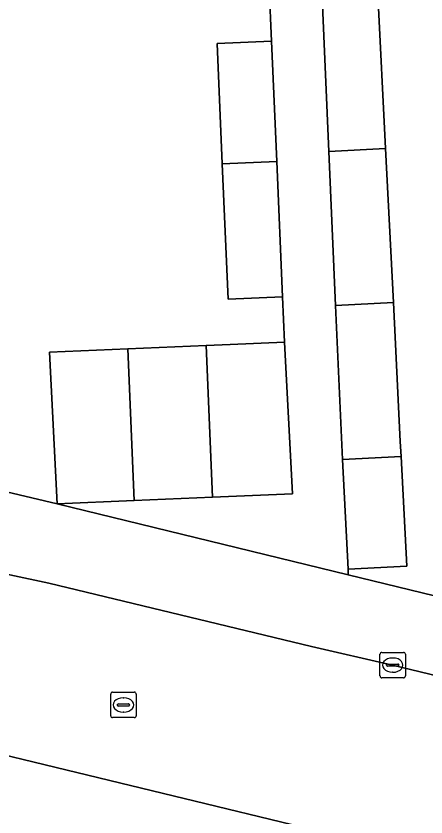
# Model space of a CAD drawing. Extents: x 161084 to 161928, y 385354 to 386522.
# Drawn here: x 161285.53 to 161301.64, y 385868.26 to 385899.73 of the extents above; entities that cross this region are included whole.
import ezdxf

# ---------------------------------------------------------------- set-up
doc = ezdxf.new("R2010")
doc.units = 0
for name, color, linetype in [('IMGEO_Erf', 7, 'Continuous'), ('IMGEO_Kolk', 7, 'Continuous'), ('IMGEO_Pand', 7, 'Continuous'), ('IMGEO_Rijbaan_lokaal_open', 7, 'Continuous'), ('IMGEO_Rioolput', 7, 'Continuous'), ('IMGEO_Voetpad_open', 7, 'Continuous')]:
    doc.layers.add(name, color=color, linetype=linetype)

msp = doc.modelspace()

# ---------------------------------------------------------------- linework, layer by layer
at = {"layer": 'IMGEO_Erf'}
for points in [[(161286.845, 385886.525), (161289.925, 385886.655), (161293.004, 385886.785), (161293.943, 385886.825), (161296.084, 385886.915), (161296.008, 385888.692), (161293.867, 385888.6), (161293.638, 385893.923), (161293.436, 385898.643), (161295.576, 385898.735), (161295.484, 385900.878), (161293.344, 385900.786), (161293.119, 385906.013), (161292.914, 385910.777), (161295.055, 385910.869), (161295, 385912.152), (161292.859, 385912.061), (161290.297, 385911.765), (161289.627, 385917.565), (161292.571, 385917.905), (161292.404, 385918.912), (161290.135, 385918.622), (161289.517, 385923.466)], [(161325.018, 385898.655), (161324.711, 385904.648), (161324.394, 385910.84), (161324.09, 385916.792), (161323.835, 385921.765), (161298.756, 385920.449), (161298.899, 385917.584), (161299.144, 385912.692), (161299.404, 385907.511), (161299.448, 385906.638), (161299.751, 385900.585), (161300.054, 385894.529), (161300.357, 385888.476), (161300.63, 385883.012), (161300.661, 385882.421), (161300.891, 385878.117), (161298.585, 385877.992), (161298.584, 385877.782), (161323.674, 385871.676)], [(161272.207, 385884.09), (161283.433, 385881.441), (161287.155, 385880.563), (161286.845, 385886.525)]]:
    msp.add_lwpolyline(points, dxfattribs=at)
at = {"layer": 'IMGEO_Kolk'}
for p, q in [((161299.907, 385874.729), (161300.759, 385874.729)), ((161299.832, 385873.803), (161299.832, 385874.655)), ((161300.32, 385874.509), (161300.345, 385874.509)), ((161300.833, 385874.655), (161300.833, 385873.803)), ((161300.091, 385874.223), (161300.091, 385874.235)), ((161300.529, 385874.186), (161300.131, 385874.186)), ((161300.134, 385874.272), (161300.532, 385874.272)), ((161300.575, 385874.235), (161300.575, 385874.223)), ((161300.343, 385873.949), (161300.318, 385873.949)), ((161300.759, 385873.729), (161299.907, 385873.729))]:
    msp.add_line(p, q, dxfattribs=at)
for points in [[(161299.907, 385874.729), (161300.759, 385874.729)], [(161299.832, 385873.803), (161299.832, 385874.655)], [(161300.833, 385874.655), (161300.833, 385873.803)], [(161300.759, 385873.729), (161299.907, 385873.729)]]:
    msp.add_lwpolyline(points, dxfattribs=at)
for centre, radius, start, end in [((161299.909, 385874.653), 0.0765, 91.552, 178.448), ((161299.909, 385874.653), 0.0765, 91.552, 178.448), ((161300.757, 385874.653), 0.0765, 1.552, 88.448), ((161300.757, 385874.653), 0.0765, 1.552, 88.448), ((161300.131, 385874.232), 0.0403, 85.8775, 175.7526), ((161300.128, 385874.222), 0.0366, 178.938, 274.7102), ((161300.532, 385874.229), 0.043, 264.8664, 352.4533), ((161300.536, 385874.234), 0.0386, 1.7309, 96.639), ((161299.909, 385873.805), 0.0765, 181.552, 268.448), ((161299.909, 385873.805), 0.0765, 181.552, 268.448), ((161300.757, 385873.805), 0.0765, 271.552, 358.448), ((161300.757, 385873.805), 0.0765, 271.552, 358.448)]:
    msp.add_arc(centre, radius, start, end, dxfattribs=at)
for centre, major_axis, ratio, start_param, end_param in [((161300.319, 385874.229), (-0.387, 0.002), 0.722429, 4.712389, 7.853982), ((161300.344, 385874.229), (-0.39, 0.002), 0.717154, 1.570796, 4.712389)]:
    msp.add_ellipse(centre, major_axis=major_axis, ratio=ratio, start_param=start_param, end_param=end_param, dxfattribs=at)
at = {"layer": 'IMGEO_Pand'}
for points in [[(161300.054, 385894.529), (161299.751, 385900.585), (161297.558, 385900.471), (161297.822, 385894.411)], [(161295.576, 385898.735), (161293.436, 385898.643), (161293.638, 385893.923), (161295.779, 385894.015)], [(161300.357, 385888.476), (161300.054, 385894.529), (161297.822, 385894.411), (161298.086, 385888.357)], [(161295.779, 385894.015), (161293.638, 385893.923), (161293.867, 385888.6), (161296.008, 385888.692)], [(161300.661, 385882.421), (161300.63, 385883.012), (161300.357, 385888.476), (161298.086, 385888.357), (161298.355, 385882.3)], [(161290.177, 385880.691), (161293.256, 385880.821), (161293.004, 385886.785), (161289.925, 385886.655)], [(161293.256, 385880.821), (161296.394, 385880.953), (161296.084, 385886.915), (161293.943, 385886.825), (161293.004, 385886.785)], [(161289.925, 385886.655), (161286.845, 385886.525), (161287.155, 385880.563), (161290.177, 385880.691)], [(161298.585, 385877.992), (161300.891, 385878.117), (161300.661, 385882.421), (161298.355, 385882.3)]]:
    msp.add_lwpolyline(points, close=True, dxfattribs=at)
at = {"layer": 'IMGEO_Rijbaan_lokaal_open'}
msp.add_lwpolyline([(161300.329, 385874.229), (161297.138, 385874.964), (161286.824, 385877.442), (161280.685, 385878.758), (161279.098, 385872.13), (161280.909, 385871.711), (161281.16, 385871.644), (161298.896, 385867.349), (161299.018, 385867.307), (161300.869, 385866.835), (161305.945, 385865.616), (161307.604, 385872.468)], close=True, dxfattribs=at)
msp.add_lwpolyline([(161299.018, 385867.307), (161298.896, 385867.349), (161281.16, 385871.644), (161281.652, 385871.476), (161282.128, 385871.265), (161282.583, 385871.013), (161283.013, 385870.72), (161283.416, 385870.391), (161283.787, 385870.026), (161284.125, 385869.63), (161284.425, 385869.206), (161284.687, 385868.756), (161284.908, 385868.285), (161285.085, 385867.796), (161285.218, 385867.293), (161285.306, 385866.78), (161285.347, 385866.261), (161285.342, 385865.741), (161285.291, 385865.223), (161285.193, 385864.712), (161281.693, 385849.708), (161281.275, 385847.826)], dxfattribs=at)
at = {"layer": 'IMGEO_Rioolput'}
for p, q in [((161289.33, 385873.166), (161290.182, 385873.166)), ((161289.255, 385872.24), (161289.255, 385873.092)), ((161289.743, 385872.946), (161289.768, 385872.946)), ((161290.256, 385873.092), (161290.256, 385872.24)), ((161289.514, 385872.66), (161289.514, 385872.672)), ((161289.952, 385872.623), (161289.554, 385872.623)), ((161289.557, 385872.709), (161289.955, 385872.709)), ((161289.998, 385872.672), (161289.998, 385872.66)), ((161289.766, 385872.386), (161289.741, 385872.386)), ((161290.182, 385872.166), (161289.33, 385872.166))]:
    msp.add_line(p, q, dxfattribs=at)
for points in [[(161289.33, 385873.166), (161290.182, 385873.166)], [(161289.255, 385872.24), (161289.255, 385873.092)], [(161290.256, 385873.092), (161290.256, 385872.24)], [(161290.182, 385872.166), (161289.33, 385872.166)]]:
    msp.add_lwpolyline(points, dxfattribs=at)
for centre, radius, start, end in [((161289.332, 385873.09), 0.0765, 91.552, 178.448), ((161289.332, 385873.09), 0.0765, 91.552, 178.448), ((161290.18, 385873.09), 0.0765, 1.552, 88.448), ((161290.18, 385873.09), 0.0765, 1.552, 88.448), ((161289.554, 385872.669), 0.0403, 85.8775, 175.7526), ((161289.551, 385872.659), 0.0366, 178.938, 274.7102), ((161289.955, 385872.666), 0.043, 264.8664, 352.4533), ((161289.959, 385872.671), 0.0386, 1.7309, 96.639), ((161289.332, 385872.242), 0.0765, 181.552, 268.448), ((161289.332, 385872.242), 0.0765, 181.552, 268.448), ((161290.18, 385872.242), 0.0765, 271.552, 358.448), ((161290.18, 385872.242), 0.0765, 271.552, 358.448)]:
    msp.add_arc(centre, radius, start, end, dxfattribs=at)
for centre, major_axis, ratio, start_param, end_param in [((161289.742, 385872.666), (-0.387, 0.002), 0.722429, 4.712389, 7.853982), ((161289.767, 385872.666), (-0.39, 0.002), 0.717154, 1.570796, 4.712389)]:
    msp.add_ellipse(centre, major_axis=major_axis, ratio=ratio, start_param=start_param, end_param=end_param, dxfattribs=at)
at = {"layer": 'IMGEO_Voetpad_open'}
msp.add_lwpolyline([(161297.558, 385900.471), (161297.294, 385906.525), (161297.256, 385907.403), (161296.997, 385912.579), (161296.751, 385917.476), (161294.74, 385917.43), (161294.968, 385912.888), (161295, 385912.152), (161295.055, 385910.869), (161295.259, 385906.106), (161295.484, 385900.878), (161295.576, 385898.735), (161295.779, 385894.015), (161296.008, 385888.692), (161296.084, 385886.915), (161296.394, 385880.953), (161293.256, 385880.821), (161290.177, 385880.691), (161287.155, 385880.563), (161298.584, 385877.782), (161298.585, 385877.992), (161298.355, 385882.3), (161298.086, 385888.357), (161297.822, 385894.411)], close=True, dxfattribs=at)
for points in [[(161298.584, 385877.782), (161287.155, 385880.563), (161283.433, 385881.441), (161272.207, 385884.09), (161269.084, 385883.109)], [(161273.199, 385880.655), (161278.079, 385879.424), (161280.685, 385878.758), (161286.824, 385877.442), (161297.138, 385874.964), (161300.329, 385874.229), (161307.604, 385872.468), (161310.394, 385871.792), (161318.268, 385869.886), (161322.316, 385868.902)], [(161327.795, 385870.716), (161323.674, 385871.676), (161298.584, 385877.782)]]:
    msp.add_lwpolyline(points, dxfattribs=at)

doc.saveas('drawing.dxf')
